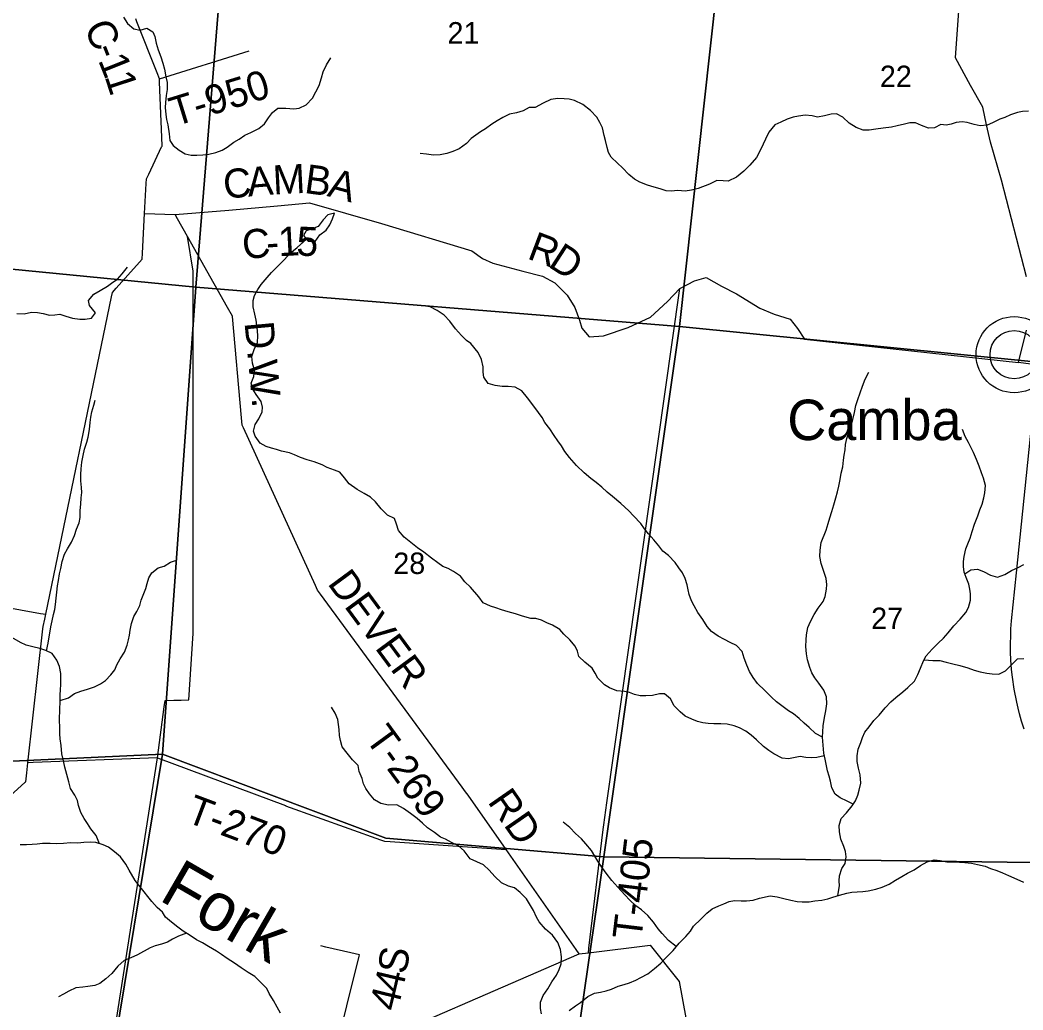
# Model space of a CAD drawing. Extents: x 1715311 to 2083412, y 146837 to 553079.
# Drawn here: x 1928313 to 1938656, y 344626 to 354836 of the extents above; entities that cross this region are included whole.
import ezdxf

# ---------------------------------------------------------------- set-up
doc = ezdxf.new("R2010")
doc.units = 0
for name, color, linetype in [('GM_X_County_Road', 7, 'Continuous'), ('GM_X_County_Road_Text', 7, 'Continuous'), ('GM_X_Minor_Lake', 7, 'Continuous'), ('GM_X_Minor_River', 7, 'Continuous'), ('GM_X_Minor_River_Text', 7, 'Continuous'), ('GM_X_Rail_Line', 7, 'Continuous'), ('GM_X_Section', 7, 'Continuous'), ('GM_X_Section_Text', 7, 'Continuous'), ('GM_X_Township_Road', 7, 'Continuous'), ('GM_X_Township_Road_Text', 7, 'Continuous'), ('GM_X_Township_ROW', 7, 'Continuous'), ('GM_X_Unincorporated', 7, 'Continuous'), ('GM_X_Unincorporated_Location', 7, 'Continuous'), ('GM_X_Unincorporated_Text', 7, 'Continuous')]:
    doc.layers.add(name, color=color, linetype=linetype)

msp = doc.modelspace()

# ---------------------------------------------------------------- linework, layer by layer
at = {"layer": 'GM_X_County_Road'}
for points in [[(1938692, 352188), (1938434, 353184), (1938321, 353578), (1938282, 353756), (1938243, 353938), (1938116, 354160), (1937961, 354445), (1938030, 355416)], [(1927869, 346525), (1928365, 346974), (1928372, 346980), (1928382, 347073), (1928394, 347175), (1928549, 348556), (1928552, 348582), (1928568, 348657), (1928578, 348707), (1929258, 351982), (1929267, 352027), (1929305, 352070), (1929544, 352339), (1929572, 352370), (1929575, 352431), (1929598, 352842), (1929615, 353151), (1929618, 353200), (1929640, 353248), (1929773, 353527), (1929778, 353537), (1929775, 353629), (1929753, 354194), (1929752, 354229), (1929727, 354292), (1929518, 354818), (1929506, 354849)], [(1929598, 352842), (1929912, 352832), (1930468, 352874), (1930968, 352920), (1931297, 352950), (1932042, 352738), (1932972, 352457), (1933082, 352378), (1933190, 352328), (1933498, 352246), (1933700, 352193), (1933830, 352127), (1933955, 352000), (1934035, 351870), (1934084, 351740), (1934106, 351660), (1934182, 351570), (1934330, 351579), (1934585, 351666), (1934815, 351772), (1934992, 351935), (1935119, 352067), (1935270, 352146), (1935388, 352181), (1935548, 352093), (1935701, 352012), (1935943, 351865), (1936089, 351804), (1936257, 351750), (1936333, 351655), (1936404, 351545), (1938610, 351303)], [(1939148, 351231), (1938610, 351303), (1938692, 351636)], [(1929951, 343265), (1929901, 343325), (1929831, 343522), (1929824, 343543), (1929832, 343624), (1929895, 344299), (1929896, 344313), (1929807, 344330), (1929295, 344427), (1929293, 344427), (1929309, 344529), (1929732, 347226), (1929732, 347226), (1928447, 347177), (1928394, 347175)], [(1931545, 344106), (1934080, 345205), (1934175, 345216), (1934811, 345294), (1935111, 344921), (1935323, 343757), (1935469, 343608), (1938789, 343358), (1939177, 343201)]]:
    msp.add_lwpolyline(points, dxfattribs=at)
at = {"layer": 'GM_X_Minor_Lake'}
for points in [[(1931535, 352785), (1931555, 352844), (1931487, 352828), (1931441, 352776), (1931389, 352706), (1931325, 352682), (1931265, 352663), (1931236, 352615)], [(1931236, 352615), (1931284, 352556), (1931356, 352552), (1931406, 352620), (1931472, 352670), (1931509, 352724), (1931535, 352785)]]:
    msp.add_lwpolyline(points, dxfattribs=at)
at = {"layer": 'GM_X_Minor_River'}
for points in [[(1929381, 354865), (1929421, 354801), (1929487, 354745), (1929552, 354733), (1929622, 354752), (1929682, 354716), (1929704, 354666), (1929718, 354598), (1929739, 354528), (1929767, 354456), (1929787, 354392), (1929803, 354329), (1929818, 354251), (1929830, 354191), (1929832, 354121), (1929822, 354057), (1929815, 353985), (1929811, 353935), (1929817, 353861), (1929823, 353809), (1929837, 353755), (1929852, 353663), (1929858, 353593), (1929892, 353543), (1929953, 353494), (1930017, 353456), (1930079, 353444), (1930135, 353442), (1930199, 353447), (1930261, 353453), (1930331, 353469), (1930397, 353495), (1930451, 353524), (1930519, 353576), (1930573, 353608), (1930631, 353648), (1930693, 353676), (1930777, 353717), (1930833, 353765), (1930877, 353827), (1930918, 353883), (1930972, 353929), (1931054, 353928), (1931137, 353920), (1931191, 353926), (1931265, 353962), (1931328, 354031), (1931364, 354097), (1931398, 354163), (1931424, 354241), (1931440, 354303), (1931475, 354373), (1931517, 354445)], [(1938715, 353897), (1938651, 353892), (1938599, 353882), (1938529, 353858), (1938469, 353832), (1938417, 353813), (1938341, 353777), (1938289, 353753), (1938216, 353746), (1938154, 353760), (1938082, 353780), (1938030, 353788), (1937968, 353779), (1937916, 353761), (1937864, 353753), (1937811, 353759), (1937743, 353726), (1937683, 353720), (1937609, 353750), (1937549, 353775), (1937491, 353777), (1937435, 353761), (1937358, 353747), (1937300, 353732), (1937216, 353720), (1937138, 353712), (1937070, 353701), (1937010, 353699), (1936938, 353727), (1936865, 353774), (1936799, 353836), (1936735, 353868), (1936680, 353865), (1936610, 353847), (1936538, 353835), (1936484, 353847), (1936412, 353854), (1936340, 353844), (1936286, 353834), (1936226, 353813), (1936158, 353783), (1936096, 353755), (1936034, 353681), (1936002, 353609), (1935976, 353556), (1935946, 353492), (1935909, 353420), (1935841, 353338), (1935777, 353276), (1935703, 353217), (1935617, 353173), (1935565, 353179), (1935499, 353181), (1935425, 353142), (1935307, 353098), (1935237, 353081), (1935173, 353073), (1935098, 353077), (1935030, 353073), (1934976, 353076), (1934916, 353094), (1934852, 353114), (1934783, 353135), (1934705, 353165), (1934651, 353195), (1934593, 353244), (1934526, 353312), (1934474, 353360), (1934409, 353421), (1934383, 353471), (1934367, 353523), (1934350, 353595), (1934338, 353647), (1934322, 353723), (1934294, 353781), (1934261, 353834), (1934195, 353904), (1934118, 353964), (1934030, 354007), (1933976, 354019), (1933924, 354023), (1933859, 354028), (1933787, 354016), (1933709, 353978), (1933625, 353935), (1933565, 353933), (1933501, 353901), (1933435, 353879), (1933361, 353864), (1933293, 353832), (1933235, 353798), (1933179, 353762), (1933113, 353715), (1933063, 353683)], [(1933063, 353683), (1932965, 353613)], [(1932965, 353613), (1932916, 353563), (1932842, 353507), (1932778, 353479), (1932716, 353460), (1932646, 353446), (1932578, 353442), (1932506, 353452), (1932440, 353459)], [(1932958, 348988), (1932899, 349042), (1932855, 349102), (1932784, 349148), (1932728, 349179), (1932674, 349201), (1932622, 349239), (1932556, 349287), (1932477, 349348), (1932411, 349394), (1932343, 349448), (1932276, 349504), (1932216, 349573), (1932196, 349637), (1932174, 349695), (1932103, 349729), (1932037, 349796), (1931979, 349868), (1931926, 349916), (1931864, 349952), (1931790, 349995), (1931708, 350053), (1931661, 350113), (1931613, 350172), (1931557, 350194), (1931481, 350222), (1931429, 350248), (1931346, 350279), (1931274, 350299), (1931206, 350325), (1931144, 350351), (1931092, 350374), (1931011, 350390), (1930959, 350408), (1930905, 350422), (1930853, 350437), (1930789, 350473), (1930737, 350545), (1930720, 350597), (1930738, 350665), (1930776, 350723), (1930810, 350795), (1930814, 350845), (1930801, 350901), (1930749, 350975), (1930715, 351028), (1930696, 351092), (1930724, 351160), (1930730, 351224), (1930712, 351298), (1930705, 351366), (1930729, 351440), (1930761, 351512), (1930767, 351580), (1930761, 351630), (1930754, 351688), (1930750, 351740), (1930736, 351802), (1930718, 351878), (1930719, 351942), (1930733, 351994), (1930765, 352056), (1930801, 352110), (1930863, 352180), (1930908, 352234), (1930976, 352301), (1931040, 352367), (1931096, 352429), (1931170, 352491), (1931268, 352576)], [(1928281, 351811), (1928355, 351807), (1928431, 351825), (1928493, 351819), (1928551, 351808), (1928617, 351794), (1928673, 351796), (1928725, 351802), (1928787, 351782), (1928856, 351761), (1928930, 351751), (1928984, 351751), (1929050, 351760), (1929092, 351816), (1929031, 351893), (1929021, 351943), (1929075, 352009), (1929141, 352048), (1929215, 352092), (1929269, 352132), (1929319, 352164), (1929367, 352218), (1929422, 352289)], [(1932962, 351499), (1932916, 351531), (1932865, 351582), (1932803, 351652), (1932745, 351732), (1932688, 351793), (1932616, 351839), (1932544, 351877), (1932474, 351889)], [(1936590, 347440), (1936516, 347477), (1936451, 347539), (1936399, 347585), (1936347, 347634), (1936290, 347680), (1936238, 347712), (1936182, 347752), (1936114, 347803), (1936063, 347851), (1935993, 347921), (1935920, 347992), (1935874, 348056), (1935836, 348116), (1935809, 348182), (1935781, 348254), (1935760, 348325), (1935702, 348385), (1935636, 348417), (1935578, 348448), (1935513, 348480), (1935443, 348530), (1935401, 348580), (1935354, 348655), (1935302, 348727), (1935267, 348795), (1935239, 348845), (1935215, 348910), (1935204, 348960), (1935194, 349010), (1935172, 349078), (1935144, 349136), (1935109, 349186), (1935071, 349242), (1935000, 349315), (1934944, 349357), (1934900, 349413), (1934851, 349474), (1934795, 349538), (1934755, 349590), (1934714, 349642), (1934640, 349723), (1934592, 349775), (1934511, 349851), (1934423, 349922), (1934370, 349966), (1934314, 350018), (1934254, 350067), (1934201, 350107), (1934131, 350167), (1934052, 350242), (1933980, 350324), (1933931, 350386), (1933897, 350443), (1933859, 350495), (1933823, 350551), (1933776, 350619), (1933726, 350684), (1933697, 350738), (1933659, 350790), (1933603, 350866), (1933546, 350941), (1933490, 351013), (1933421, 351049), (1933347, 351056), (1933285, 351058), (1933215, 351066), (1933141, 351087), (1933096, 351153), (1933090, 351203), (1933088, 351259), (1933073, 351335), (1933037, 351407), (1932962, 351499)], [(1936904, 346747), (1936842, 346781), (1936773, 346815), (1936721, 346851), (1936685, 346916), (1936670, 346986), (1936658, 347036), (1936640, 347094), (1936630, 347144), (1936615, 347212), (1936603, 347274), (1936595, 347358), (1936590, 347440), (1936592, 347496), (1936596, 347558), (1936609, 347642), (1936625, 347710), (1936633, 347784), (1936630, 347856), (1936602, 347925), (1936552, 347997), (1936509, 348053), (1936479, 348103), (1936457, 348159), (1936436, 348236), (1936424, 348300), (1936418, 348376), (1936421, 348444), (1936425, 348496), (1936439, 348572), (1936465, 348634), (1936504, 348704), (1936544, 348769), (1936596, 348839), (1936616, 348891), (1936630, 348965), (1936633, 349015), (1936627, 349077), (1936603, 349149), (1936574, 349232), (1936562, 349304), (1936564, 349368), (1936575, 349446), (1936627, 349576), (1936647, 349642), (1936666, 349702), (1936684, 349767), (1936706, 349837), (1936726, 349907), (1936745, 349969), (1936759, 350027), (1936773, 350099), (1936783, 350163), (1936798, 350229), (1936806, 350297), (1936812, 350347), (1936822, 350405), (1936828, 350457), (1936841, 350519), (1936863, 350591), (1936881, 350643), (1936901, 350715), (1936918, 350789), (1936934, 350861), (1936952, 350923), (1936978, 350991), (1937003, 351061), (1937029, 351131), (1937067, 351203)], [(1928586, 348331), (1928602, 348410), (1928631, 348578), (1928643, 348638), (1928659, 348704), (1928672, 348758), (1928680, 348808), (1928686, 348874), (1928692, 348934), (1928700, 349002), (1928711, 349054), (1928721, 349124), (1928733, 349180), (1928749, 349250), (1928773, 349326), (1928804, 349382), (1928844, 349450), (1928876, 349520), (1928896, 349584), (1928922, 349649), (1928933, 349707), (1928935, 349776), (1928941, 349842), (1928945, 349910), (1928950, 349962), (1928946, 350014), (1928940, 350082), (1928940, 350148), (1928945, 350206), (1928949, 350276), (1928963, 350344), (1928979, 350412), (1929001, 350482), (1929016, 350534), (1929030, 350612), (1929036, 350684), (1929044, 350740), (1929055, 350794), (1929073, 350864), (1929087, 350916)], [(1936748, 345806), (1936763, 345905), (1936761, 345957), (1936765, 346009), (1936790, 346085), (1936822, 346136), (1936832, 346204), (1936826, 346260), (1936808, 346313), (1936777, 346389), (1936765, 346465), (1936761, 346529), (1936782, 346601), (1936838, 346661), (1936894, 346732), (1936930, 346784), (1936952, 346840), (1936969, 346894), (1936983, 346966), (1936977, 347052), (1936962, 347120), (1936948, 347188), (1936948, 347247), (1936956, 347315), (1936983, 347386), (1937003, 347438), (1937027, 347492), (1937069, 347548), (1937117, 347610), (1937174, 347666), (1937234, 347742), (1937294, 347805), (1937344, 347849), (1937418, 347909), (1937470, 347951), (1937538, 348018), (1937574, 348086), (1937601, 348152), (1937631, 348226), (1937657, 348280), (1937721, 348348), (1937783, 348408), (1937836, 348461), (1937886, 348517), (1937944, 348587), (1938010, 348657), (1938068, 348724), (1938096, 348776), (1938115, 348852), (1938115, 348918), (1938109, 348968), (1938097, 349019), (1938070, 349087), (1938050, 349141), (1938044, 349201), (1938042, 349251), (1938049, 349303), (1938067, 349381), (1938089, 349435), (1938113, 349491), (1938134, 349561), (1938158, 349637), (1938190, 349721), (1938212, 349785), (1938237, 349844), (1938253, 349908), (1938265, 349960), (1938271, 350034), (1938248, 350111), (1938228, 350167), (1938206, 350235), (1938179, 350303), (1938145, 350375), (1938121, 350425), (1938094, 350478), (1938062, 350542), (1938032, 350612)], [(1928726, 347817), (1928812, 347847), (1928874, 347890), (1928940, 347914), (1929010, 347934), (1929082, 347960), (1929144, 347989), (1929196, 348023), (1929248, 348081), (1929290, 348133), (1929313, 348185), (1929347, 348249), (1929389, 348315), (1929419, 348387), (1929433, 348443), (1929442, 348493), (1929450, 348545), (1929462, 348611), (1929488, 348683), (1929518, 348737), (1929549, 348798), (1929563, 348852), (1929583, 348906), (1929609, 348972), (1929625, 349026), (1929643, 349082), (1929674, 349134), (1929738, 349188), (1929798, 349204), (1929866, 349246), (1929918, 349261)], [(1938056, 349125), (1938120, 349167), (1938186, 349174), (1938248, 349150), (1938323, 349110), (1938393, 349089), (1938471, 349117), (1938539, 349159), (1938607, 349190), (1938665, 349220)], [(1936608, 347247), (1936531, 347230), (1936479, 347227), (1936417, 347231), (1936359, 347239), (1936306, 347229), (1936238, 347216), (1936172, 347224), (1936088, 347268), (1936034, 347301), (1935981, 347343), (1935909, 347413), (1935854, 347462), (1935800, 347500), (1935732, 347536), (1935678, 347556), (1935605, 347573), (1935539, 347577), (1935467, 347579), (1935409, 347580), (1935355, 347586), (1935299, 347602), (1935242, 347626), (1935174, 347657), (1935120, 347701), (1935059, 347763), (1935023, 347834), (1934961, 347886), (1934908, 347886), (1934836, 347871), (1934766, 347865), (1934708, 347865), (1934650, 347879), (1934598, 347900), (1934546, 347910), (1934467, 347918), (1934393, 347949), (1934341, 347981), (1934272, 348049), (1934244, 348099), (1934212, 348150), (1934137, 348212), (1934075, 348272), (1934061, 348326), (1934040, 348380), (1933982, 348443), (1933920, 348501), (1933881, 348551), (1933805, 348596), (1933745, 348620), (1933690, 348648), (1933634, 348664), (1933580, 348665), (1933496, 348687), (1933422, 348711), (1933349, 348734), (1933277, 348752), (1933219, 348774), (1933165, 348791), (1933088, 348825), (1933046, 348887), (1932958, 348988)], [(1929134, 346340), (1929098, 346427), (1929045, 346493), (1929009, 346549), (1928975, 346601), (1928941, 346663), (1928916, 346734), (1928906, 346788), (1928880, 346840), (1928834, 346912), (1928815, 346980), (1928795, 347054), (1928775, 347130), (1928762, 347194), (1928746, 347269), (1928736, 347353), (1928728, 347421), (1928723, 347473), (1928723, 347545), (1928721, 347607), (1928722, 347739), (1928726, 347793), (1928726, 347877), (1928730, 347927), (1928735, 347983), (1928735, 348035), (1928733, 348097), (1928719, 348167), (1928694, 348235), (1928644, 348302), (1928580, 348334), (1928516, 348356), (1928444, 348372), (1928377, 348389), (1928317, 348417), (1928229, 348467)], [(1937636, 348237), (1937727, 348232), (1937799, 348229), (1937866, 348215), (1937934, 348197), (1938006, 348178), (1938088, 348154), (1938153, 348132), (1938215, 348115), (1938285, 348101), (1938339, 348093), (1938407, 348089), (1938475, 348124), (1938599, 348248), (1938665, 348251)], [(1932955, 346184), (1932893, 346266), (1932835, 346318), (1932763, 346353), (1932700, 346389), (1932648, 346409), (1932586, 346455), (1932516, 346506), (1932464, 346554), (1932409, 346602), (1932341, 346652), (1932267, 346705), (1932200, 346741), (1932114, 346737), (1932034, 346756), (1931970, 346792), (1931918, 346854), (1931881, 346910), (1931855, 346960), (1931841, 347013), (1931811, 347087), (1931802, 347147), (1931742, 347205), (1931686, 347275), (1931634, 347340), (1931617, 347404), (1931609, 347456), (1931603, 347520), (1931599, 347570), (1931592, 347622), (1931564, 347686), (1931526, 347748)], [(1935081, 345279), (1935002, 345344), (1934937, 345413), (1934895, 345463), (1934845, 345531), (1934788, 345599), (1934724, 345660), (1934665, 345700), (1934601, 345760), (1934551, 345814), (1934478, 345891), (1934416, 345963), (1934359, 346036), (1934305, 346108), (1934271, 346160), (1934242, 346214), (1934206, 346270), (1934150, 346341), (1934105, 346391), (1934041, 346447), (1933982, 346509), (1933916, 346564)], [(1928379, 346329), (1928313, 346328)], [(1930999, 344592), (1930965, 344655), (1930926, 344723), (1930884, 344797), (1930860, 344847), (1930804, 344903), (1930735, 344970), (1930665, 345014), (1930595, 345062), (1930526, 345109), (1930448, 345157), (1930390, 345197), (1930338, 345231), (1930257, 345280), (1930195, 345318), (1930133, 345350), (1930067, 345394), (1929997, 345439), (1929942, 345481), (1929874, 345533), (1929812, 345582), (1929782, 345636), (1929729, 345684), (1929671, 345746), (1929631, 345796), (1929594, 345846), (1929538, 345913), (1929502, 345963), (1929439, 346069), (1929405, 346131), (1929351, 346204), (1929287, 346258), (1929224, 346306), (1929172, 346328), (1929094, 346353), (1929036, 346357), (1928970, 346353), (1928908, 346347), (1928834, 346350), (1928762, 346342), (1928689, 346338), (1928623, 346344), (1928545, 346343), (1928491, 346335), (1928439, 346333), (1928379, 346329)], [(1933690, 344586), (1933680, 344640), (1933680, 344706), (1933707, 344774), (1933755, 344844), (1933797, 344917), (1933845, 344985), (1933875, 345043), (1933894, 345103), (1933898, 345175), (1933886, 345249), (1933859, 345323), (1933803, 345396), (1933734, 345460), (1933666, 345534), (1933640, 345584), (1933607, 345653), (1933535, 345773), (1933470, 345839), (1933412, 345886), (1933350, 345904), (1933279, 345936), (1933211, 346001), (1933151, 346067), (1933094, 346123), (1932955, 346184)], [(1933977, 344620), (1934041, 344670), (1934095, 344702), (1934170, 344766), (1934238, 344799), (1934299, 344811), (1934357, 344823), (1934413, 344839), (1934483, 344870), (1934543, 344888), (1934599, 344906), (1934665, 344932), (1934717, 344961), (1934787, 344999), (1934857, 345055), (1934923, 345108), (1934978, 345166), (1935048, 345240), (1935112, 345314), (1935178, 345383), (1935228, 345439), (1935260, 345491), (1935336, 345563), (1935397, 345623), (1935453, 345668), (1935521, 345700), (1935573, 345722), (1935627, 345744), (1935683, 345755), (1935752, 345753), (1935804, 345753), (1935874, 345758), (1935938, 345778), (1936050, 345802), (1936120, 345793), (1936191, 345775), (1936263, 345759), (1936329, 345746), (1936381, 345740), (1936453, 345742), (1936509, 345750), (1936581, 345759), (1936644, 345773), (1936696, 345791), (1936764, 345810), (1936840, 345830), (1936892, 345840), (1936948, 345844), (1937006, 345849), (1937060, 345855), (1937140, 345871), (1937206, 345893), (1937276, 345924), (1937342, 345966), (1937408, 346004), (1937466, 346037), (1937534, 346073), (1937600, 346115), (1937670, 346153), (1937742, 346174), (1937804, 346168), (1937873, 346154), (1937925, 346153), (1938001, 346149), (1938057, 346147), (1938127, 346139), (1938189, 346128), (1938266, 346108), (1938322, 346086), (1938386, 346065), (1938444, 346041), (1938509, 346013), (1938593, 345976), (1938661, 345944)], [(1930031, 345417), (1929949, 345387), (1929887, 345355), (1929835, 345325), (1929771, 345304), (1929707, 345286), (1929657, 345268), (1929525, 345196), (1929455, 345163), (1929387, 345137), (1929321, 345077), (1929261, 345003), (1929197, 344948), (1929135, 344900), (1929083, 344880), (1929013, 344868), (1928961, 344860), (1928889, 344853), (1928815, 344821), (1928761, 344789), (1928709, 344763)]]:
    msp.add_lwpolyline(points, dxfattribs=at)
at = {"layer": 'GM_X_Rail_Line'}
msp.add_lwpolyline([(1938668, 347522), (1938642, 347605), (1938622, 347682), (1938606, 347740), (1938593, 347802), (1938567, 347936), (1938549, 348060), (1938540, 348136), (1938533, 348236), (1938529, 348315), (1938529, 348402), (1938530, 348486), (1938533, 348557), (1938538, 348641), (1938589, 349134), (1938823, 351411)], dxfattribs=at)
at = {"layer": 'GM_X_Section'}
for points in [[(1924867, 358127), (1930593, 357858), (1930126, 352080), (1924854, 352597)], [(1935752, 357438), (1935114, 351674), (1930126, 352080), (1930593, 357858)], [(1940710, 357057), (1940088, 351181), (1935114, 351674), (1935752, 357438)], [(1930126, 352080), (1929782, 347264), (1924471, 347017), (1924854, 352597)], [(1935114, 351674), (1934334, 346206), (1932086, 346397), (1929782, 347264), (1930126, 352080)], [(1940088, 351181), (1939533, 346138), (1934334, 346206), (1935114, 351674)], [(1924471, 347017), (1929782, 347264), (1928854, 341631), (1924063, 342119)], [(1929782, 347264), (1932086, 346397), (1934334, 346206), (1933605, 341180), (1928854, 341631)], [(1934334, 346206), (1939533, 346138), (1938957, 340668), (1934015, 341139), (1933605, 341180)]]:
    msp.add_lwpolyline(points, close=True, dxfattribs=at)
at = {"layer": 'GM_X_Township_Road'}
for points in [[(1929752, 354229), (1930675, 354518)], [(1934080, 345205), (1934050, 345248), (1933327, 346281), (1932935, 346840), (1932909, 346877), (1932874, 346925), (1931412, 348915), (1931382, 348955), (1931359, 349005), (1930618, 350630), (1930605, 350657), (1930598, 350732), (1930503, 351778), (1930503, 351781), (1930453, 351870), (1930041, 352603), (1929938, 352786), (1929912, 352832)], [(1928112, 348791), (1928523, 348717), (1928578, 348707)], [(1929732, 347226), (1929801, 347751), (1929810, 347818), (1929898, 347821), (1929976, 347823), (1930054, 347826)], [(1929732, 347226), (1931050, 346734)], [(1934175, 345216), (1934181, 345265), (1934328, 346487), (1934334, 346536), (1934366, 346761)], [(1931545, 344106), (1931558, 344157), (1931810, 345180), (1931813, 345193), (1931724, 345214), (1931468, 345275), (1931416, 345287)]]:
    msp.add_lwpolyline(points, dxfattribs=at)
at = {"layer": 'GM_X_Township_ROW'}
for points in [[(1930054, 347826), (1930100, 348510), (1930100, 352245), (1930041, 352603)], [(1934366, 346761), (1935119, 352067)], [(1931050, 346734), (1931052, 346733), (1932031, 346381), (1932071, 346366), (1932132, 346362), (1933275, 346284), (1933327, 346281)]]:
    msp.add_lwpolyline(points, dxfattribs=at)
at = {"layer": 'GM_X_Unincorporated'}
for radius in [393, 249]:
    msp.add_circle((1938566, 351385), radius, dxfattribs=at)
at = {"layer": 'GM_X_Unincorporated_Location'}
msp.add_line((1938566, 351385), (1938566, 351385), dxfattribs=at)

# ---------------------------------------------------------------- texts
at = {"layer": 'GM_X_County_Road_Text'}
for s, rotation, p in [('C', 294.8316, (1928968, 354757)), ('-', 292.029, (1929070, 354537)), ('1', 291.8236, (1929116, 354423)), ('1', 288.2276, (1929183, 354256)), ('C', 4.9315, (1930421, 352993)), ('A', 4.9306, (1930667, 353015)), ('M', 2.8454, (1930927, 353037)), ('B', 352.2171, (1931237, 353054)), ('A', 344.9804, (1931472, 353023)), ('1', 2.9102, (1930982, 352400)), ('5', 357.1314, (1931159, 352409)), ('C', 4.8022, (1930616, 352370)), ('R', 339.2626, (1933533, 352380)), ('-', 4.4071, (1930861, 352390)), ('D', 327.0849, (1933748, 352300))]:
    msp.add_text(s, height=300, rotation=rotation, dxfattribs=at).set_placement(p)
at = {"layer": 'GM_X_Minor_River_Text'}
msp.add_text('Fork', height=500, rotation=330.0003, dxfattribs=at).set_placement((1929734, 345766))
at = {"layer": 'GM_X_Section_Text'}
for s, p in [('21', (1932722, 354594)), ('22', (1937181, 354145)), ('28', (1932163, 349123)), ('27', (1937091, 348555))]:
    msp.add_text(s, height=221, rotation=0, dxfattribs=at).set_placement(p)
at = {"layer": 'GM_X_Township_Road_Text'}
for s, rotation, p in [('T-950', 17.1021, (1929911, 353738)), ('D.W.', 275.3651, (1930628, 351716)), ('DEVER', 306.3759, (1931477, 349025)), ('T-269', 306.1927, (1931864, 347425)), ('RD', 304.7906, (1933129, 346774)), ('T-270', 339.3446, (1930010, 346572)), ('T-405', 83.1395, (1934720, 345343)), ('S', 80.9277, (1932296, 344987)), ('4', 76.838, (1932249, 344784)), ('4', 76.202, (1932204, 344601))]:
    msp.add_text(s, height=300, rotation=rotation, dxfattribs=at).set_placement(p)
at = {"layer": 'GM_X_Unincorporated_Text'}
msp.add_text('Camba', height=417, rotation=0, dxfattribs=at).set_placement((1936226, 350504))

doc.saveas('drawing.dxf')
